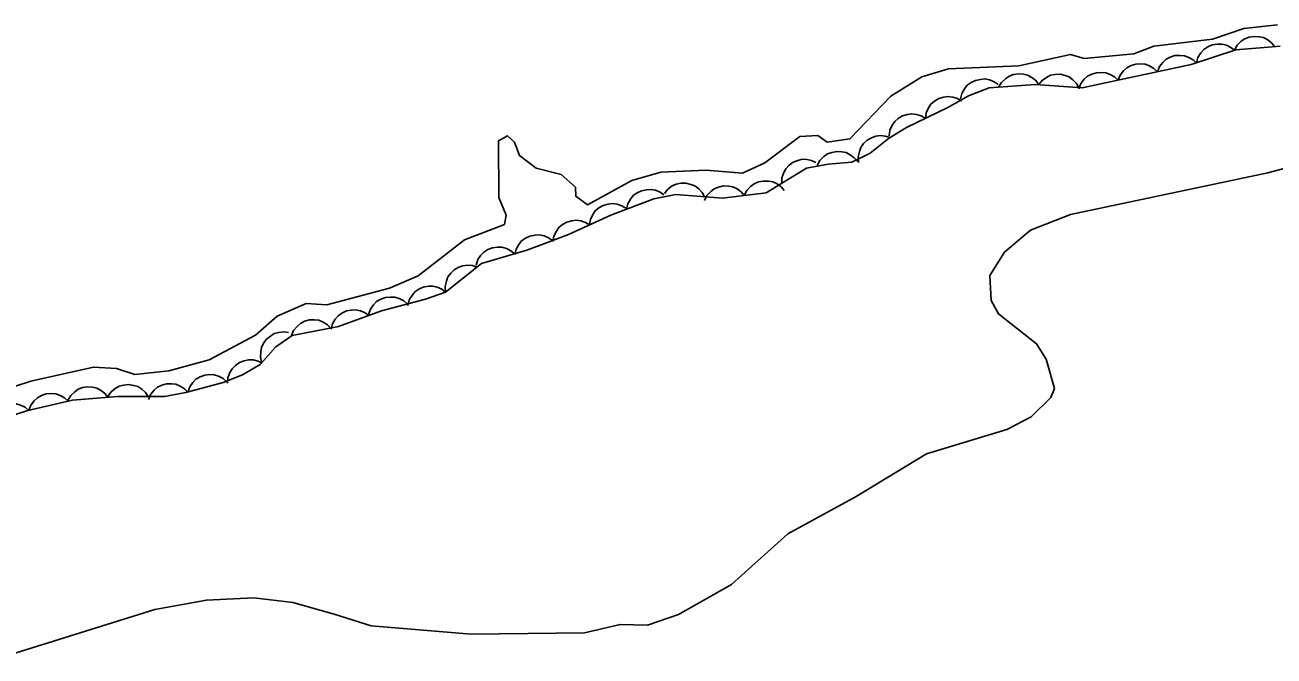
# Model space of a CAD drawing. Extents: x 336540 to 340074, y 5572036 to 5573747.
# Drawn here: x 337568.3 to 337661.6, y 5573306.4 to 5573353.5 of the extents above; entities that cross this region are included whole.
import ezdxf

# ---------------------------------------------------------------- set-up
doc = ezdxf.new("R2010")
doc.units = 0
for name, color, linetype in [('Niveau 2', 7, 'Continuous'), ('Niveau 4', 7, 'Continuous'), ('Niveau 44', 7, 'Continuous')]:
    doc.layers.add(name, color=color, linetype=linetype)

msp = doc.modelspace()

# ---------------------------------------------------------------- linework, layer by layer
at = {"layer": 'Niveau 2'}
msp.add_lwpolyline([(337566.84, 5573306.36), (337578.01, 5573309.83), (337581.86, 5573310.53), (337585.39, 5573310.71), (337588.31, 5573310.35), (337591.4, 5573309.49), (337594.16, 5573308.61), (337601.63, 5573307.99), (337610.09, 5573308.09), (337612.75, 5573308.72), (337614.79, 5573308.66), (337617.11, 5573309.45), (337621.08, 5573311.7), (337625.27, 5573315.47), (337630.39, 5573318.27), (337635.63, 5573321.45), (337641.63, 5573323.28), (337643.46, 5573324.22), (337644.91, 5573325.66), (337645.2, 5573326.33), (337644.58, 5573328.52), (337643.84, 5573329.67), (337641.02, 5573331.9), (337640.47, 5573332.9), (337640.37, 5573334.76), (337641.47, 5573336.51), (337643.41, 5573338.14), (337646.4, 5573339.31), (337661.14, 5573342.44), (337664.3, 5573343.29)], dxfattribs=at)
at = {"layer": 'Niveau 4'}
for points in [[(337661.84, 5573353.47), (337659.33, 5573353.2), (337656.99, 5573352.42), (337652.61, 5573351.89), (337651.11, 5573351.32), (337647.41, 5573350.98), (337646.38, 5573351.27), (337642.52, 5573350.42), (337637.28, 5573350.19), (337635.28, 5573349.6), (337632.98, 5573348.16)], [(337632.98, 5573348.16), (337629.91, 5573344.97), (337628.21, 5573344.72), (337627.51, 5573345.21), (337626.17, 5573345.15), (337623.55, 5573343.17), (337621.89, 5573342.41), (337619.18, 5573342.63), (337615.8, 5573342.49), (337613.62, 5573341.87), (337610.31, 5573340.04), (337609.44, 5573340.68), (337609.41, 5573341.37), (337608.34, 5573342.32), (337606.48, 5573342.77), (337605.25, 5573343.72), (337604.87, 5573344.72), (337604.33, 5573345.2), (337603.68, 5573344.83), (337603.69, 5573340.59), (337604.24, 5573339.27), (337604.11, 5573338.58), (337601.12, 5573337.43), (337597.68, 5573334.75), (337595.52, 5573333.81), (337590.84, 5573332.58), (337589.31, 5573332.67), (337587.15, 5573331.74), (337585.52, 5573330.32), (337582.05, 5573328.46), (337579.04, 5573327.66), (337576.51, 5573327.37), (337575.14, 5573327.82), (337573.43, 5573327.92), (337568.75, 5573326.88), (337565.07, 5573325.69)]]:
    msp.add_lwpolyline(points, dxfattribs=at)
at = {"layer": 'Niveau 44'}
for points in [[(337658.65, 5573351.6), (337658.85, 5573351.97), (337659.14, 5573352.25), (337659.41, 5573352.44), (337659.74, 5573352.56), (337660.11, 5573352.62), (337660.49, 5573352.59), (337660.81, 5573352.53), (337661.12, 5573352.36), (337661.41, 5573352.13), (337661.64, 5573351.85)], [(337566.89, 5573324.16), (337568.53, 5573324.68), (337571.85, 5573325.47), (337575.21, 5573325.73), (337578.73, 5573325.73), (337580.32, 5573326.03), (337583.11, 5573326.77), (337584.54, 5573327.36), (337585.88, 5573328.13), (337587.04, 5573329.44), (337588.27, 5573330.29), (337591.73, 5573330.95), (337594.92, 5573332.12), (337598.22, 5573333), (337599.72, 5573333.53), (337602.41, 5573335.67), (337605.78, 5573336.66), (337607.26, 5573337.21), (337608.9, 5573337.83), (337612.07, 5573339.28), (337615.27, 5573340.49), (337616.92, 5573340.82), (337620.4, 5573340.54), (337623.67, 5573340.95), (337626.67, 5573342.78), (337628.3, 5573343.07), (337630.05, 5573343.24), (337631.43, 5573343.9), (337632.8, 5573344.99), (337634.13, 5573345.82), (337637.24, 5573347.31), (337638.76, 5573348.17), (337640.32, 5573348.77), (337643.77, 5573349.02), (337647.27, 5573348.77), (337655.4, 5573350.52), (337658.74, 5573351.61), (337662.04, 5573351.88)], [(337655.8, 5573350.65), (337655.91, 5573351.05), (337656.13, 5573351.39), (337656.35, 5573351.64), (337656.64, 5573351.83), (337656.98, 5573351.98), (337657.36, 5573352.04), (337657.69, 5573352.05), (337658.03, 5573351.96), (337658.37, 5573351.8), (337658.65, 5573351.58)], [(337652.88, 5573349.98), (337653.03, 5573350.36), (337653.29, 5573350.68), (337653.53, 5573350.91), (337653.84, 5573351.07), (337654.19, 5573351.18), (337654.58, 5573351.19), (337654.9, 5573351.17), (337655.23, 5573351.05), (337655.55, 5573350.86), (337655.81, 5573350.61)], [(337641.02, 5573348.82), (337641.23, 5573349.18), (337641.53, 5573349.46), (337641.8, 5573349.65), (337642.13, 5573349.77), (337642.49, 5573349.83), (337642.87, 5573349.79), (337643.19, 5573349.72), (337643.5, 5573349.55), (337643.79, 5573349.32), (337644.01, 5573349.04)], [(337644.01, 5573349), (337644.27, 5573349.33), (337644.6, 5573349.56), (337644.9, 5573349.72), (337645.24, 5573349.78), (337645.61, 5573349.79), (337645.99, 5573349.7), (337646.29, 5573349.59), (337646.57, 5573349.37), (337646.83, 5573349.1), (337647.01, 5573348.79)], [(337647.01, 5573348.71), (337647.17, 5573349.1), (337647.42, 5573349.42), (337647.66, 5573349.65), (337647.98, 5573349.81), (337648.33, 5573349.91), (337648.71, 5573349.93), (337649.04, 5573349.91), (337649.36, 5573349.78), (337649.68, 5573349.59), (337649.94, 5573349.35)], [(337649.94, 5573349.35), (337650.1, 5573349.73), (337650.35, 5573350.05), (337650.59, 5573350.28), (337650.91, 5573350.44), (337651.26, 5573350.55), (337651.64, 5573350.56), (337651.97, 5573350.54), (337652.3, 5573350.41), (337652.62, 5573350.23), (337652.88, 5573349.98)], [(337638.18, 5573347.95), (337638.27, 5573348.35), (337638.47, 5573348.7), (337638.67, 5573348.97), (337638.96, 5573349.17), (337639.29, 5573349.33), (337639.67, 5573349.41), (337639.99, 5573349.44), (337640.34, 5573349.37), (337640.68, 5573349.23), (337640.98, 5573349.02)], [(337635.55, 5573346.5), (337635.61, 5573346.91), (337635.78, 5573347.28), (337635.96, 5573347.56), (337636.23, 5573347.78), (337636.55, 5573347.97), (337636.92, 5573348.08), (337637.24, 5573348.13), (337637.59, 5573348.09), (337637.94, 5573347.98), (337638.25, 5573347.79)], [(337632.84, 5573345.2), (337632.9, 5573345.62), (337633.08, 5573345.98), (337633.26, 5573346.26), (337633.52, 5573346.49), (337633.84, 5573346.68), (337634.21, 5573346.78), (337634.53, 5573346.84), (337634.88, 5573346.79), (337635.23, 5573346.68), (337635.55, 5573346.5)], [(337630.56, 5573343.21), (337630.53, 5573343.62), (337630.62, 5573344.02), (337630.73, 5573344.33), (337630.94, 5573344.61), (337631.21, 5573344.87), (337631.54, 5573345.05), (337631.84, 5573345.18), (337632.19, 5573345.21), (337632.56, 5573345.18), (337632.91, 5573345.08)], [(337624.82, 5573341.65), (337624.84, 5573342.07), (337624.97, 5573342.45), (337625.13, 5573342.74), (337625.37, 5573343), (337625.67, 5573343.22), (337626.02, 5573343.36), (337626.34, 5573343.45), (337626.69, 5573343.44), (337627.05, 5573343.36), (337627.38, 5573343.21)], [(337627.48, 5573342.99), (337627.68, 5573343.36), (337627.97, 5573343.64), (337628.23, 5573343.84), (337628.56, 5573343.96), (337628.93, 5573344.03), (337629.31, 5573344), (337629.63, 5573343.95), (337629.94, 5573343.78), (337630.24, 5573343.56), (337630.47, 5573343.28)], [(337616.06, 5573340.89), (337616.32, 5573341.22), (337616.65, 5573341.45), (337616.95, 5573341.59), (337617.29, 5573341.66), (337617.66, 5573341.66), (337618.03, 5573341.57), (337618.34, 5573341.45), (337618.62, 5573341.24), (337618.87, 5573340.96), (337619.05, 5573340.65)], [(337619.05, 5573340.37), (337619.24, 5573340.74), (337619.52, 5573341.04), (337619.78, 5573341.24), (337620.11, 5573341.37), (337620.47, 5573341.45), (337620.85, 5573341.44), (337621.17, 5573341.39), (337621.49, 5573341.23), (337621.79, 5573341.01), (337622.03, 5573340.74)], [(337622.03, 5573340.74), (337622.22, 5573341.12), (337622.5, 5573341.41), (337622.76, 5573341.62), (337623.08, 5573341.75), (337623.44, 5573341.82), (337623.83, 5573341.81), (337624.15, 5573341.76), (337624.47, 5573341.6), (337624.77, 5573341.39), (337625.01, 5573341.12)], [(337613.23, 5573339.72), (337613.32, 5573340.12), (337613.53, 5573340.47), (337613.73, 5573340.74), (337614.02, 5573340.94), (337614.35, 5573341.1), (337614.73, 5573341.17), (337615.05, 5573341.2), (337615.39, 5573341.13), (337615.74, 5573340.99), (337616.03, 5573340.78)], [(337610.47, 5573338.55), (337610.53, 5573338.96), (337610.72, 5573339.32), (337610.9, 5573339.6), (337611.17, 5573339.82), (337611.49, 5573340), (337611.86, 5573340.1), (337612.19, 5573340.15), (337612.53, 5573340.1), (337612.89, 5573339.98), (337613.19, 5573339.79)], [(337607.74, 5573337.3), (337607.81, 5573337.71), (337607.99, 5573338.07), (337608.17, 5573338.35), (337608.44, 5573338.57), (337608.77, 5573338.75), (337609.14, 5573338.85), (337609.46, 5573338.9), (337609.81, 5573338.85), (337610.16, 5573338.73), (337610.47, 5573338.55)], [(337604.89, 5573336.33), (337604.99, 5573336.74), (337605.2, 5573337.09), (337605.4, 5573337.35), (337605.69, 5573337.55), (337606.02, 5573337.71), (337606.4, 5573337.78), (337606.73, 5573337.81), (337607.07, 5573337.73), (337607.41, 5573337.58), (337607.71, 5573337.38)], [(337601.99, 5573335.55), (337602.12, 5573335.95), (337602.35, 5573336.28), (337602.57, 5573336.52), (337602.88, 5573336.71), (337603.22, 5573336.84), (337603.6, 5573336.89), (337603.93, 5573336.89), (337604.26, 5573336.79), (337604.59, 5573336.62), (337604.87, 5573336.39)], [(337599.72, 5573333.53), (337599.69, 5573333.95), (337599.78, 5573334.35), (337599.89, 5573334.66), (337600.1, 5573334.94), (337600.37, 5573335.19), (337600.71, 5573335.38), (337601.01, 5573335.5), (337601.36, 5573335.54), (337601.73, 5573335.51), (337602.07, 5573335.4)], [(337596.9, 5573332.53), (337597, 5573332.94), (337597.21, 5573333.28), (337597.42, 5573333.54), (337597.71, 5573333.74), (337598.05, 5573333.89), (337598.43, 5573333.96), (337598.75, 5573333.98), (337599.09, 5573333.89), (337599.43, 5573333.75), (337599.72, 5573333.53)], [(337593.96, 5573331.86), (337594.1, 5573332.26), (337594.34, 5573332.59), (337594.57, 5573332.83), (337594.87, 5573333), (337595.22, 5573333.13), (337595.6, 5573333.16), (337595.93, 5573333.16), (337596.26, 5573333.05), (337596.59, 5573332.87), (337596.86, 5573332.64)], [(337591.17, 5573330.75), (337591.27, 5573331.15), (337591.48, 5573331.5), (337591.69, 5573331.76), (337591.98, 5573331.96), (337592.31, 5573332.12), (337592.69, 5573332.19), (337593.01, 5573332.21), (337593.36, 5573332.13), (337593.7, 5573331.99), (337593.99, 5573331.78)], [(337588.2, 5573330.28), (337588.37, 5573330.66), (337588.63, 5573330.97), (337588.87, 5573331.19), (337589.19, 5573331.35), (337589.55, 5573331.45), (337589.93, 5573331.45), (337590.25, 5573331.43), (337590.58, 5573331.29), (337590.89, 5573331.09), (337591.15, 5573330.84)], [(337586, 5573328.26), (337585.89, 5573328.67), (337585.91, 5573329.07), (337585.97, 5573329.4), (337586.13, 5573329.71), (337586.35, 5573330.01), (337586.64, 5573330.25), (337586.92, 5573330.43), (337587.26, 5573330.52), (337587.63, 5573330.55), (337587.99, 5573330.51)], [(337583.43, 5573326.72), (337583.46, 5573327.14), (337583.61, 5573327.52), (337583.77, 5573327.81), (337584.02, 5573328.06), (337584.32, 5573328.27), (337584.68, 5573328.4), (337585, 5573328.48), (337585.35, 5573328.46), (337585.71, 5573328.38), (337586.03, 5573328.22)], [(337580.47, 5573326.07), (337580.61, 5573326.46), (337580.85, 5573326.79), (337581.07, 5573327.03), (337581.38, 5573327.21), (337581.73, 5573327.33), (337582.11, 5573327.37), (337582.44, 5573327.36), (337582.77, 5573327.25), (337583.1, 5573327.07), (337583.37, 5573326.84)], [(337571.51, 5573325.44), (337571.72, 5573325.81), (337572.02, 5573326.09), (337572.28, 5573326.28), (337572.62, 5573326.4), (337572.98, 5573326.46), (337573.36, 5573326.42), (337573.68, 5573326.36), (337573.99, 5573326.19), (337574.28, 5573325.96), (337574.5, 5573325.68)], [(337574.5, 5573325.73), (337574.74, 5573326.08), (337575.05, 5573326.33), (337575.33, 5573326.5), (337575.67, 5573326.59), (337576.04, 5573326.63), (337576.42, 5573326.56), (337576.73, 5573326.47), (337577.03, 5573326.28), (337577.3, 5573326.03), (337577.5, 5573325.73)], [(337577.52, 5573325.5), (337577.69, 5573325.89), (337577.95, 5573326.2), (337578.2, 5573326.42), (337578.52, 5573326.57), (337578.87, 5573326.67), (337579.25, 5573326.68), (337579.58, 5573326.65), (337579.9, 5573326.51), (337580.22, 5573326.31), (337580.47, 5573326.06)], [(337568.6, 5573324.7), (337568.75, 5573325.09), (337569, 5573325.41), (337569.23, 5573325.64), (337569.54, 5573325.81), (337569.89, 5573325.93), (337570.28, 5573325.95), (337570.6, 5573325.94), (337570.93, 5573325.82), (337571.26, 5573325.63), (337571.52, 5573325.39)], [(337565.74, 5573323.8), (337565.86, 5573324.2), (337566.08, 5573324.54), (337566.3, 5573324.79), (337566.6, 5573324.97), (337566.94, 5573325.12), (337567.32, 5573325.17), (337567.64, 5573325.18), (337567.98, 5573325.08), (337568.32, 5573324.93), (337568.6, 5573324.7)]]:
    msp.add_lwpolyline(points, dxfattribs=at)

doc.saveas('drawing.dxf')
